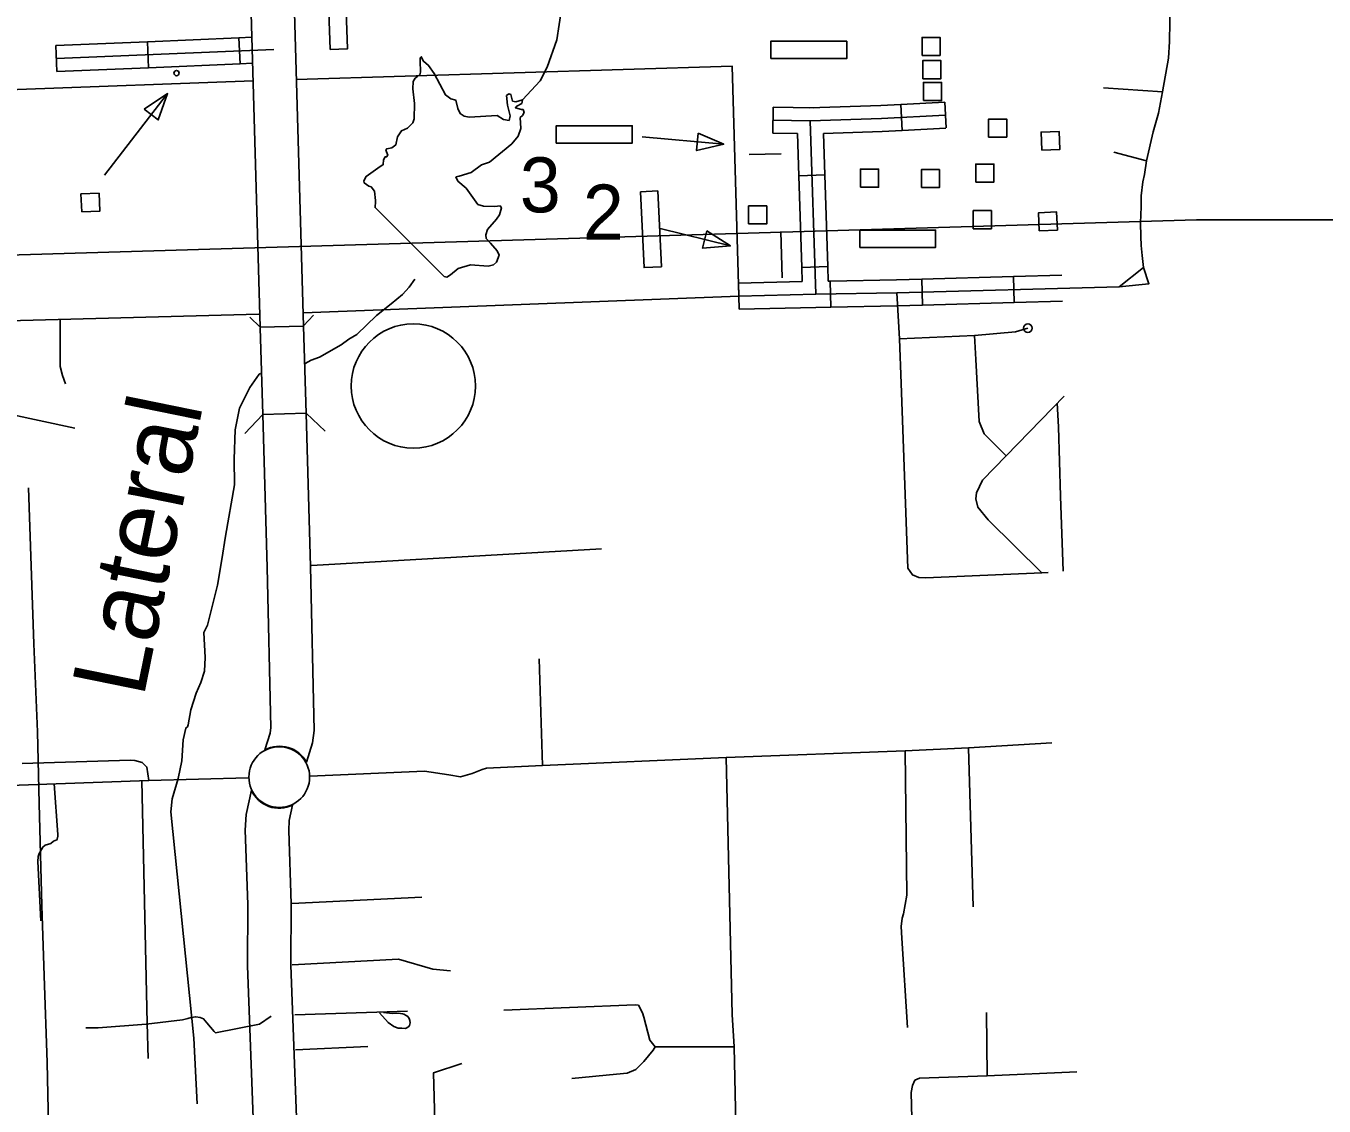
# Model space of a CAD drawing. Extents: x 1671357 to 13005564, y 567358 to 14261451.
# Drawn here: x 12758307.791 to 12758310.287, y 14259942.847 to 14259944.924 of the extents above; entities that cross this region are included whole.
import ezdxf

# ---------------------------------------------------------------- set-up
doc = ezdxf.new("R2010")
doc.units = 0
for name, color, linetype in [('10', 7, 'Continuous'), ('24', 7, 'Continuous'), ('31', 7, 'Continuous'), ('32', 7, 'Continuous'), ('33', 7, 'Continuous'), ('34', 7, 'Continuous'), ('35', 7, 'Continuous'), ('37', 7, 'Continuous'), ('49', 7, 'Continuous'), ('56', 7, 'Continuous'), ('6', 7, 'Continuous'), ('Default', 7, 'Continuous')]:
    doc.layers.add(name, color=color, linetype=linetype)

msp = doc.modelspace()

# ---------------------------------------------------------------- linework, layer by layer
at = {"layer": '10'}
msp.add_line((12758308.2463, 14259944.1766), (12758308.3297, 14259944.179), dxfattribs=at)
for points in [[(12758308.3776, 14259945.9139), (12758308.379, 14259945.9071), (12758308.3706, 14259945.8425), (12758308.3573, 14259945.8027), (12758308.3419, 14259945.7651), (12758308.2889, 14259945.6615), (12758308.2876, 14259945.6526), (12758308.2858, 14259945.6232), (12758308.2866, 14259945.5909), (12758308.2937, 14259945.4199), (12758308.3249, 14259944.3463), (12758308.2414, 14259944.3448)], [(12758308.2414, 14259944.3448), (12758308.2103, 14259945.417), (12758308.2031, 14259945.5882), (12758308.2023, 14259945.6248), (12758308.2045, 14259945.6612), (12758308.2084, 14259945.6873), (12758308.2659, 14259945.8), (12758308.279, 14259945.8318), (12758308.2889, 14259945.8613), (12758308.2931, 14259945.9035)], [(12758308.2414, 14259944.3443), (12758308.2414, 14259944.3439)], [(12758308.2414, 14259944.3436), (12758308.2463, 14259944.1765)], [(12758308.3249, 14259944.3463), (12758308.3297, 14259944.1788)], [(12758308.2504, 14259943.5316), (12758308.2602, 14259943.5638), (12758308.2618, 14259943.5744), (12758308.2548, 14259943.8824), (12758308.2463, 14259944.1765)], [(12758308.3297, 14259944.1788), (12758308.3383, 14259943.8845), (12758308.3454, 14259943.569), (12758308.3418, 14259943.5453), (12758308.3305, 14259943.5081)], [(12758308.3037, 14259943.4254), (12758308.2971, 14259943.396), (12758308.2961, 14259943.3764), (12758308.301, 14259943.2356), (12758308.3003, 14259943.1178), (12758308.3325, 14259942.2559), (12758308.2491, 14259942.2553), (12758308.2168, 14259943.1165), (12758308.2176, 14259943.2344), (12758308.2126, 14259943.3771), (12758308.2141, 14259943.4073), (12758308.2245, 14259943.4539), (12758308.2245, 14259943.4539)]]:
    msp.add_lwpolyline(points, dxfattribs=at)
for centre, radius, start, end in [((12758308.2786, 14259943.4793), 0.0594, 29.0401, 118.3175), ((12758308.2778, 14259943.4778), 0.0584, 204.1615, 296.2999)]:
    msp.add_arc(centre, radius, start, end, dxfattribs=at)
at = {"layer": '24'}
msp.add_circle((12758308.278, 14259943.4793), 0.0584, dxfattribs=at)
at = {"layer": '31'}
msp.add_lwpolyline([(12758309.9523, 14259945.2235), (12758309.979, 14259945.0897), (12758309.9835, 14259945.0537), (12758309.9872, 14259945.0217), (12758309.9893, 14259944.9937), (12758309.9914, 14259944.9687), (12758309.9905, 14259944.894), (12758309.9885, 14259944.8621), (12758309.9765, 14259944.7973), (12758309.9689, 14259944.7561), (12758309.9587, 14259944.7205), (12758309.946, 14259944.6644), (12758309.9418, 14259944.6385), (12758309.939, 14259944.6243), (12758309.9358, 14259944.5974), (12758309.9354, 14259944.5759), (12758309.9344, 14259944.5451), (12758309.9351, 14259944.519), (12758309.9355, 14259944.5016), (12758309.9376, 14259944.4826), (12758309.94, 14259944.4596), (12758309.8931, 14259944.4225)], dxfattribs=at)
at = {"layer": '32'}
for p, q in [((12758307.8504, 14259944.8362), (12758307.8483, 14259944.8863)), ((12758308.0266, 14259944.8437), (12758308.0244, 14259944.8937)), ((12758308.2027, 14259944.8512), (12758308.2005, 14259944.9012)), ((12758309.2272, 14259944.7176), (12758309.2279, 14259944.7676)), ((12758309.4762, 14259944.7232), (12758309.4737, 14259944.7732)), ((12758309.2772, 14259944.6357), (12758309.3273, 14259944.6374)), ((12758309.2831, 14259944.4596), (12758309.3331, 14259944.4612)), ((12758309.5151, 14259944.387), (12758309.5137, 14259944.4371)), ((12758309.6913, 14259944.3919), (12758309.6899, 14259944.4419)), ((12758309.1625, 14259944.3793), (12758309.1613, 14259944.4294)), ((12758309.3386, 14259944.3833), (12758309.3377, 14259944.4334))]:
    msp.add_line(p, q, dxfattribs=at)
for points in [[(12758307.8483, 14259944.8863), (12758308.0244, 14259944.8937)], [(12758308.0244, 14259944.8937), (12758308.2005, 14259944.9012)], [(12758308.2005, 14259944.9012), (12758308.2253, 14259944.9023)], [(12758307.8494, 14259944.8612), (12758308.2674, 14259944.879)], [(12758307.8504, 14259944.8362), (12758308.0266, 14259944.8437)], [(12758308.0266, 14259944.8437), (12758308.2027, 14259944.8512)], [(12758308.2027, 14259944.8512), (12758308.2267, 14259944.8522)], [(12758309.8633, 14259944.8049), (12758309.9765, 14259944.7973)], [(12758309.2279, 14259944.7676), (12758309.3049, 14259944.7665)], [(12758309.2979, 14259944.7666), (12758309.4352, 14259944.7713), (12758309.4737, 14259944.7732)], [(12758309.4737, 14259944.7732), (12758309.5578, 14259944.7774), (12758309.5604, 14259944.7278)], [(12758309.2276, 14259944.7426), (12758309.2988, 14259944.7416), (12758309.3098, 14259944.4079)], [(12758309.2988, 14259944.7416), (12758309.4363, 14259944.7463)], [(12758309.4363, 14259944.7463), (12758309.559, 14259944.7524)], [(12758309.2272, 14259944.7176), (12758309.2746, 14259944.7169), (12758309.2772, 14259944.6357)], [(12758309.3247, 14259944.7174), (12758309.4373, 14259944.7213), (12758309.4762, 14259944.7232)], [(12758309.3247, 14259944.7174), (12758309.3273, 14259944.6374)], [(12758309.4762, 14259944.7232), (12758309.5603, 14259944.7274)], [(12758309.8832, 14259944.6815), (12758309.946, 14259944.6644)], [(12758309.2772, 14259944.6357), (12758309.2831, 14259944.4596)], [(12758309.3273, 14259944.6374), (12758309.3331, 14259944.4612)], [(12758309.1619, 14259944.4044), (12758309.3098, 14259944.4079), (12758309.4658, 14259944.4107), (12758309.8931, 14259944.4225), (12758309.9506, 14259944.4282), (12758309.94, 14259944.4596)], [(12758309.2831, 14259944.4596), (12758309.284, 14259944.4323)], [(12758309.3331, 14259944.4612), (12758309.334, 14259944.4333)], [(12758309.3377, 14259944.4334), (12758309.4652, 14259944.4357), (12758309.5137, 14259944.4371)], [(12758309.5137, 14259944.4371), (12758309.6899, 14259944.4419)], [(12758309.6899, 14259944.4419), (12758309.7833, 14259944.4445)], [(12758309.1613, 14259944.4294), (12758309.284, 14259944.4323)], [(12758309.334, 14259944.4333), (12758309.3377, 14259944.4334)], [(12758309.3386, 14259944.3833), (12758309.4664, 14259944.3856), (12758309.5151, 14259944.387)], [(12758309.5151, 14259944.387), (12758309.6913, 14259944.3919)], [(12758309.6913, 14259944.3919), (12758309.7843, 14259944.3944)], [(12758309.1625, 14259944.3793), (12758309.3103, 14259944.3828), (12758309.3386, 14259944.3833)]]:
    msp.add_lwpolyline(points, dxfattribs=at)
at = {"layer": '33'}
for points in [[(12758309.4658, 14259944.4107), (12758309.4708, 14259944.3222), (12758309.4739, 14259944.2364)], [(12758308.2388, 14259944.3696), (12758307.7314, 14259944.3565)], [(12758309.4708, 14259944.3222), (12758309.6149, 14259944.3285), (12758309.6939, 14259944.3355), (12758309.7179, 14259944.3428)], [(12758309.6149, 14259944.3285), (12758309.6174, 14259944.2828)], [(12758309.6174, 14259944.2828), (12758309.6239, 14259944.1635), (12758309.6339, 14259944.1398), (12758309.6761, 14259944.097)], [(12758309.4739, 14259944.2364), (12758309.4739, 14259944.2364)], [(12758309.4739, 14259944.2364), (12758309.4739, 14259944.2364)], [(12758309.4739, 14259944.2364), (12758309.4867, 14259943.8809), (12758309.4956, 14259943.8682), (12758309.5082, 14259943.8633), (12758309.5216, 14259943.8626), (12758309.7448, 14259943.8719), (12758309.7568, 14259943.8729)], [(12758309.7877, 14259944.2122), (12758309.6761, 14259944.097), (12758309.6303, 14259944.0506), (12758309.619, 14259944.0263), (12758309.6175, 14259944.0142), (12758309.6215, 14259943.9983), (12758309.6412, 14259943.974), (12758309.7448, 14259943.8719)], [(12758309.7742, 14259944.1982), (12758309.7764, 14259944.1531), (12758309.7803, 14259944.0197), (12758309.7854, 14259943.8752)], [(12758309.7639, 14259943.5449), (12758309.6035, 14259943.5355), (12758309.4821, 14259943.5301), (12758309.1377, 14259943.5171), (12758309.1489, 14259943.0224)], [(12758308.3371, 14259943.4808), (12758308.5574, 14259943.4905), (12758308.6041, 14259943.4834), (12758308.6266, 14259943.48), (12758308.6488, 14259943.486), (12758308.6685, 14259943.4938), (12758308.6768, 14259943.4962), (12758308.7841, 14259943.5017), (12758309.1377, 14259943.5171)], [(12758307.3563, 14259943.4508), (12758307.688, 14259943.4606), (12758308.0274, 14259943.4725), (12758308.2181, 14259943.478)], [(12758307.8449, 14259943.4661), (12758307.852, 14259943.369), (12758307.8522, 14259943.3656), (12758307.8511, 14259943.3602), (12758307.8505, 14259943.3588), (12758307.8499, 14259943.3585), (12758307.8437, 14259943.3558), (12758307.8385, 14259943.3515), (12758307.828, 14259943.3483), (12758307.8232, 14259943.3447), (12758307.8204, 14259943.3402), (12758307.8161, 14259943.3323), (12758307.8144, 14259943.3268), (12758307.8135, 14259943.3171), (12758307.8194, 14259943.2031)], [(12758308.0137, 14259943.472), (12758308.0237, 14259943.0063), (12758308.0259, 14259942.9383)], [(12758309.4759, 14259943.2078), (12758309.4786, 14259943.2162)], [(12758309.4759, 14259943.2078), (12758309.4738, 14259943.192), (12758309.4754, 14259943.1693), (12758309.4864, 14259942.9976)], [(12758308.2624, 14259943.0195), (12758308.2402, 14259943.0042), (12758308.1555, 14259942.9875), (12758308.1527, 14259942.9897), (12758308.1388, 14259943.0064), (12758308.1323, 14259943.0145), (12758308.1259, 14259943.0168), (12758308.1174, 14259943.0184), (12758308.1085, 14259943.0169), (12758308.1019, 14259943.0149), (12758308.0917, 14259943.0121), (12758308.0218, 14259943.0042), (12758307.9296, 14259942.9968), (12758307.9059, 14259942.9969)], [(12758308.4786, 14259943.0262), (12758308.496, 14259943.0249), (12758308.5076, 14259943.0251), (12758308.5151, 14259943.0242), (12758308.5178, 14259943.023), (12758308.5219, 14259943.0208), (12758308.525, 14259943.0186), (12758308.5279, 14259943.0151), (12758308.5294, 14259943.0111), (12758308.5297, 14259943.0065), (12758308.5286, 14259943.0014), (12758308.5264, 14259942.9989), (12758308.5205, 14259942.9959), (12758308.5138, 14259942.9963), (12758308.5064, 14259942.9966), (12758308.4986, 14259942.9995), (12758308.4875, 14259943.007), (12758308.4711, 14259943.026)], [(12758309.1489, 14259943.0224), (12758309.1528, 14259942.9603), (12758309.1602, 14259942.6325), (12758309.168, 14259942.3717), (12758309.169, 14259942.2092), (12758309.17, 14259941.976), (12758309.172, 14259941.7495), (12758309.1752, 14259941.0833), (12758309.2008, 14259939.9817), (12758309.3146, 14259939.9848)], [(12758309.812, 14259942.9123), (12758309.6394, 14259942.9047), (12758309.5094, 14259942.9001), (12758309.5005, 14259942.8963), (12758309.4956, 14259942.8864), (12758309.4932, 14259942.8726), (12758309.4957, 14259942.7745), (12758309.496, 14259942.6428), (12758309.1602, 14259942.6325)]]:
    msp.add_lwpolyline(points, dxfattribs=at)
msp.add_circle((12758309.7179, 14259944.3428), 0.00835, dxfattribs=at)
at = {"layer": '34'}
for points in [[(12758309.1619, 14259944.4044), (12758308.3244, 14259944.3723)], [(12758307.8566, 14259944.3587), (12758307.8566, 14259944.2688), (12758307.8609, 14259944.2519), (12758307.8668, 14259944.2359)], [(12758307.6449, 14259944.3284), (12758307.7564, 14259944.1783), (12758307.8849, 14259944.1506)], [(12758308.3402, 14259943.886), (12758308.8976, 14259943.9186)], [(12758308.7841, 14259943.5017), (12758308.7779, 14259943.707)], [(12758309.6035, 14259943.5355), (12758309.6127, 14259943.2299)], [(12758308.0274, 14259943.4725), (12758308.0236, 14259943.4987), (12758308.0146, 14259943.5074), (12758308.0004, 14259943.5115), (12758307.991, 14259943.5118), (12758307.7837, 14259943.5055)], [(12758309.4821, 14259943.5301), (12758309.4851, 14259943.2523), (12758309.4786, 14259943.2162)], [(12758308.3024, 14259943.2364), (12758308.5523, 14259943.2481)], [(12758308.3031, 14259943.1185), (12758308.5075, 14259943.1294), (12758308.5731, 14259943.1097), (12758308.6074, 14259943.1064)], [(12758308.7097, 14259943.0312), (12758308.9623, 14259943.041), (12758308.9686, 14259943.0406), (12758308.9763, 14259943.0259), (12758308.979, 14259943.0176)], [(12758308.3082, 14259943.0222), (12758308.5245, 14259943.0289)], [(12758308.979, 14259943.0176), (12758308.9909, 14259942.9734), (12758309.0008, 14259942.9604), (12758308.9974, 14259942.9542), (12758308.979, 14259942.9323), (12758308.9636, 14259942.9169), (12758308.9469, 14259942.9098), (12758308.9266, 14259942.9079), (12758308.8408, 14259942.8994)], [(12758309.6382, 14259943.0264), (12758309.6394, 14259942.9047)], [(12758308.3091, 14259942.9549), (12758308.4481, 14259942.9613)], [(12758309.0008, 14259942.9604), (12758309.1528, 14259942.9603)], [(12758308.584, 14259942.6091), (12758308.5745, 14259942.6522), (12758308.5748, 14259942.668), (12758308.5789, 14259942.697), (12758308.583, 14259942.7179), (12758308.5822, 14259942.7363), (12758308.5791, 14259942.7469), (12758308.5744, 14259942.9103), (12758308.6291, 14259942.9284)]]:
    msp.add_lwpolyline(points, dxfattribs=at)
at = {"layer": '35'}
for points in [[(12758308.9113, 14259945.2503), (12758308.9155, 14259945.2171), (12758308.9069, 14259945.1762), (12758308.8917, 14259945.1394), (12758308.8575, 14259945.0717), (12758308.8499, 14259945.0603), (12758308.8297, 14259945.0022), (12758308.8206, 14259944.9563), (12758308.812, 14259944.8974), (12758308.7932, 14259944.8447), (12758308.7796, 14259944.8183), (12758308.746, 14259944.7818)], [(12758308.746, 14259944.7818), (12758308.7328, 14259944.7782), (12758308.7267, 14259944.7796), (12758308.7232, 14259944.7922), (12758308.7194, 14259944.7937), (12758308.7149, 14259944.7902), (12758308.717, 14259944.7715), (12758308.7222, 14259944.7513), (12758308.7199, 14259944.7422), (12758308.7092, 14259944.7444), (12758308.6968, 14259944.7519), (12758308.6435, 14259944.7487), (12758308.6334, 14259944.7503), (12758308.6262, 14259944.7554), (12758308.6217, 14259944.7655), (12758308.6174, 14259944.7814), (12758308.6079, 14259944.7837), (12758308.5979, 14259944.7913), (12758308.5758, 14259944.8323), (12758308.5651, 14259944.8482), (12758308.5557, 14259944.8562), (12758308.551, 14259944.8647), (12758308.5491, 14259944.8626), (12758308.5487, 14259944.8559), (12758308.5499, 14259944.8365), (12758308.5491, 14259944.8315), (12758308.5433, 14259944.8262), (12758308.5391, 14259944.8234)], [(12758308.5391, 14259944.8234), (12758308.5353, 14259944.8175), (12758308.5346, 14259944.8031), (12758308.5378, 14259944.7748), (12758308.5377, 14259944.7453), (12758308.5347, 14259944.7378), (12758308.5247, 14259944.7277), (12758308.5129, 14259944.7222), (12758308.5054, 14259944.7108), (12758308.502, 14259944.6953), (12758308.4946, 14259944.6899), (12758308.4846, 14259944.6878), (12758308.4831, 14259944.6851), (12758308.4868, 14259944.6755), (12758308.4843, 14259944.6721), (12758308.4816, 14259944.672), (12758308.4785, 14259944.6665), (12758308.4779, 14259944.6574), (12758308.4678, 14259944.6503), (12758308.4451, 14259944.6346), (12758308.4404, 14259944.6264), (12758308.4416, 14259944.6221), (12758308.4502, 14259944.6161), (12758308.4546, 14259944.6143), (12758308.461, 14259944.6062), (12758308.4631, 14259944.5882), (12758308.4628, 14259944.5862)], [(12758308.6179, 14259944.6338), (12758308.6242, 14259944.6354), (12758308.6473, 14259944.6424), (12758308.6671, 14259944.6569), (12758308.6825, 14259944.6623), (12758308.7255, 14259944.6976), (12758308.7373, 14259944.7118), (12758308.7427, 14259944.7267), (12758308.7411, 14259944.7478), (12758308.7456, 14259944.7516), (12758308.749, 14259944.7578), (12758308.7468, 14259944.7631), (12758308.7441, 14259944.7633), (12758308.7323, 14259944.7668), (12758308.7348, 14259944.7699), (12758308.7443, 14259944.775), (12758308.746, 14259944.7818)], [(12758308.4628, 14259944.5862), (12758308.4623, 14259944.5747), (12758308.5949, 14259944.4423), (12758308.6006, 14259944.4409), (12758308.6071, 14259944.4455), (12758308.6223, 14259944.4575), (12758308.6461, 14259944.4646), (12758308.6796, 14259944.4623), (12758308.6899, 14259944.4644), (12758308.696, 14259944.47), (12758308.7008, 14259944.4832), (12758308.6974, 14259944.4918), (12758308.6841, 14259944.506), (12758308.676, 14259944.5154), (12758308.6754, 14259944.522), (12758308.6783, 14259944.5325), (12758308.6955, 14259944.5527), (12758308.7015, 14259944.5606), (12758308.7053, 14259944.5742), (12758308.7028, 14259944.5781), (12758308.6928, 14259944.577), (12758308.6707, 14259944.5774), (12758308.6602, 14259944.5803), (12758308.6375, 14259944.6119), (12758308.6212, 14259944.6256), (12758308.6179, 14259944.6338)], [(12758308.4623, 14259944.5747), (12758308.5949, 14259944.4423)], [(12758308.5389, 14259944.4373), (12758308.5276, 14259944.4214), (12758308.5148, 14259944.4078), (12758308.4935, 14259944.3896), (12758308.465, 14259944.3673), (12758308.4271, 14259944.3305), (12758308.4118, 14259944.3219), (12758308.3969, 14259944.3105), (12758308.3551, 14259944.2867), (12758308.3393, 14259944.281), (12758308.3278, 14259944.2748)], [(12758308.2419, 14259944.2556), (12758308.2392, 14259944.2541), (12758308.2212, 14259944.2285), (12758308.2015, 14259944.1892), (12758308.1935, 14259944.1474), (12758308.1912, 14259944.0907), (12758308.192, 14259944.0415), (12758308.1747, 14259943.943), (12758308.1676, 14259943.8975), (12758308.1593, 14259943.8486), (12758308.1398, 14259943.7718), (12758308.1327, 14259943.7571), (12758308.1354, 14259943.7093), (12758308.1342, 14259943.6832), (12758308.1274, 14259943.6614), (12758308.1182, 14259943.641), (12758308.1079, 14259943.6087), (12758308.1028, 14259943.5797), (12758308.1013, 14259943.576), (12758308.098, 14259943.5735), (12758308.093, 14259943.5509), (12758308.0906, 14259943.5106), (12758308.0837, 14259943.4768), (12758308.0717, 14259943.4375), (12758308.0694, 14259943.4126), (12758308.1134, 14259942.9772)], [(12758308.1134, 14259942.9772), (12758308.1198, 14259942.851)]]:
    msp.add_lwpolyline(points, dxfattribs=at)
at = {"layer": '37'}
msp.add_line((12758308.288, 14259944.1778), (12758308.288, 14259944.1778), dxfattribs=at)
for points in [[(12758308.2211, 14259944.3639), (12758308.2414, 14259944.3448)], [(12758308.3248, 14259944.3472), (12758308.344, 14259944.3675)], [(12758308.2463, 14259944.1766), (12758308.2119, 14259944.1402)], [(12758308.3661, 14259944.1446), (12758308.3297, 14259944.179)]]:
    msp.add_lwpolyline(points, dxfattribs=at)
at = {"layer": '49'}
msp.add_circle((12758308.5359, 14259944.2315), 0.1196, dxfattribs=at)
at = {"layer": '56'}
for points in [[(12758308.3705, 14259945.0249), (12758308.4038, 14259945.0262), (12758308.4093, 14259944.8802), (12758308.376, 14259944.8789)], [(12758309.2234, 14259944.8612), (12758309.2234, 14259944.8946), (12758309.3695, 14259944.8946), (12758309.3695, 14259944.8612)], [(12758309.5143, 14259944.8673), (12758309.5143, 14259944.902), (12758309.5491, 14259944.902), (12758309.5491, 14259944.8673)], [(12758309.5156, 14259944.8226), (12758309.5156, 14259944.8574), (12758309.5504, 14259944.8574), (12758309.5504, 14259944.8226)], [(12758309.5169, 14259944.7805), (12758309.5169, 14259944.8153), (12758309.5517, 14259944.8153), (12758309.5517, 14259944.7805)], [(12758308.0184, 14259944.7641), (12758308.0453, 14259944.7433), (12758308.0631, 14259944.7941)], [(12758309.6422, 14259944.7103), (12758309.6422, 14259944.745), (12758309.6771, 14259944.745), (12758309.6771, 14259944.7103)], [(12758308.8108, 14259944.6986), (12758308.8108, 14259944.732), (12758308.9568, 14259944.732), (12758308.9568, 14259944.6986)], [(12758309.0836, 14259944.7181), (12758309.0805, 14259944.6842), (12758309.1329, 14259944.6965)], [(12758309.7445, 14259944.6851), (12758309.7431, 14259944.7198), (12758309.7779, 14259944.7212), (12758309.7793, 14259944.6865)], [(12758309.3958, 14259944.6139), (12758309.3958, 14259944.6487), (12758309.4307, 14259944.6487), (12758309.4307, 14259944.6139)], [(12758309.5129, 14259944.613), (12758309.5129, 14259944.6477), (12758309.5478, 14259944.6477), (12758309.5478, 14259944.613)], [(12758309.6176, 14259944.6236), (12758309.6176, 14259944.6583), (12758309.6524, 14259944.6583), (12758309.6524, 14259944.6236)], [(12758307.898, 14259944.5663), (12758307.8965, 14259944.601), (12758307.9314, 14259944.6024), (12758307.9328, 14259944.5677)], [(12758308.9725, 14259944.6051), (12758309.0059, 14259944.6067), (12758309.0131, 14259944.4608), (12758308.9797, 14259944.4592)], [(12758309.1808, 14259944.5433), (12758309.1808, 14259944.578), (12758309.2157, 14259944.578), (12758309.2157, 14259944.5433)], [(12758309.6128, 14259944.534), (12758309.6128, 14259944.5688), (12758309.6477, 14259944.5688), (12758309.6477, 14259944.534)], [(12758309.7397, 14259944.53), (12758309.7383, 14259944.5648), (12758309.7731, 14259944.5662), (12758309.7745, 14259944.5315)], [(12758309.1001, 14259944.5297), (12758309.0919, 14259944.4967), (12758309.1456, 14259944.501)], [(12758309.3943, 14259944.4981), (12758309.3943, 14259944.5315), (12758309.5404, 14259944.5315), (12758309.5404, 14259944.4981)]]:
    msp.add_lwpolyline(points, close=True, dxfattribs=at)
for points in [[(12758307.9417, 14259944.6371), (12758308.0631, 14259944.7941)], [(12758308.9757, 14259944.7109), (12758309.1329, 14259944.6965)], [(12758309.1815, 14259944.6771), (12758309.2435, 14259944.6779)], [(12758309.0108, 14259944.5343), (12758309.1456, 14259944.501)], [(12758309.2424, 14259944.5284), (12758309.2452, 14259944.4398)]]:
    msp.add_lwpolyline(points, dxfattribs=at)
msp.add_circle((12758308.0805, 14259944.8334), 0.00501, dxfattribs=at)
at = {"layer": '6'}
for points in [[(12758309.1619, 14259944.4044), (12758309.1493, 14259944.8465), (12758308.3105, 14259944.8211)], [(12758308.2277, 14259944.8183), (12758307.3205, 14259944.7853), (12758306.8818, 14259944.7673), (12758306.8936, 14259944.3212), (12758306.4589, 14259944.301), (12758306.3534, 14259944.1881)]]:
    msp.add_lwpolyline(points, dxfattribs=at)
at = {"layer": 'Default'}
for q in [(12758300.287, 14259944.2608), (12758313.6824, 14259944.551)]:
    msp.add_line((12758310.0419, 14259944.551), q, dxfattribs=at)
msp.add_lwpolyline([(12758307.796, 14259944.0355), (12758307.8061, 14259943.7355), (12758307.8128, 14259943.5663), (12758307.8162, 14259943.4288), (12758307.8215, 14259943.232), (12758307.8256, 14259943.0972), (12758307.8317, 14259942.9301), (12758307.8364, 14259942.7171), (12758307.8418, 14259942.554), (12758307.8478, 14259942.3098), (12758307.8525, 14259942.2264), (12758307.8532, 14259942.1799), (12758307.8579, 14259941.9939), (12758307.8606, 14259941.9023), (12758307.8647, 14259941.7109), (12758307.8633, 14259941.6414), (12758307.8761, 14259941.2795), (12758307.8795, 14259941.0699), (12758307.8786, 14259940.9737)], dxfattribs=at)

# ---------------------------------------------------------------- texts
at = {"layer": '35'}
msp.add_text('Lateral', height=0.14102, rotation=78.4862, dxfattribs=at).set_placement((12758308.0167, 14259943.6298))
at = {"layer": '56'}
for s, p in [('3', (12758308.7407, 14259944.5655)), ('2', (12758308.862, 14259944.5131))]:
    msp.add_text(s, height=0.1058, dxfattribs=at).set_placement(p)

doc.saveas('drawing.dxf')
